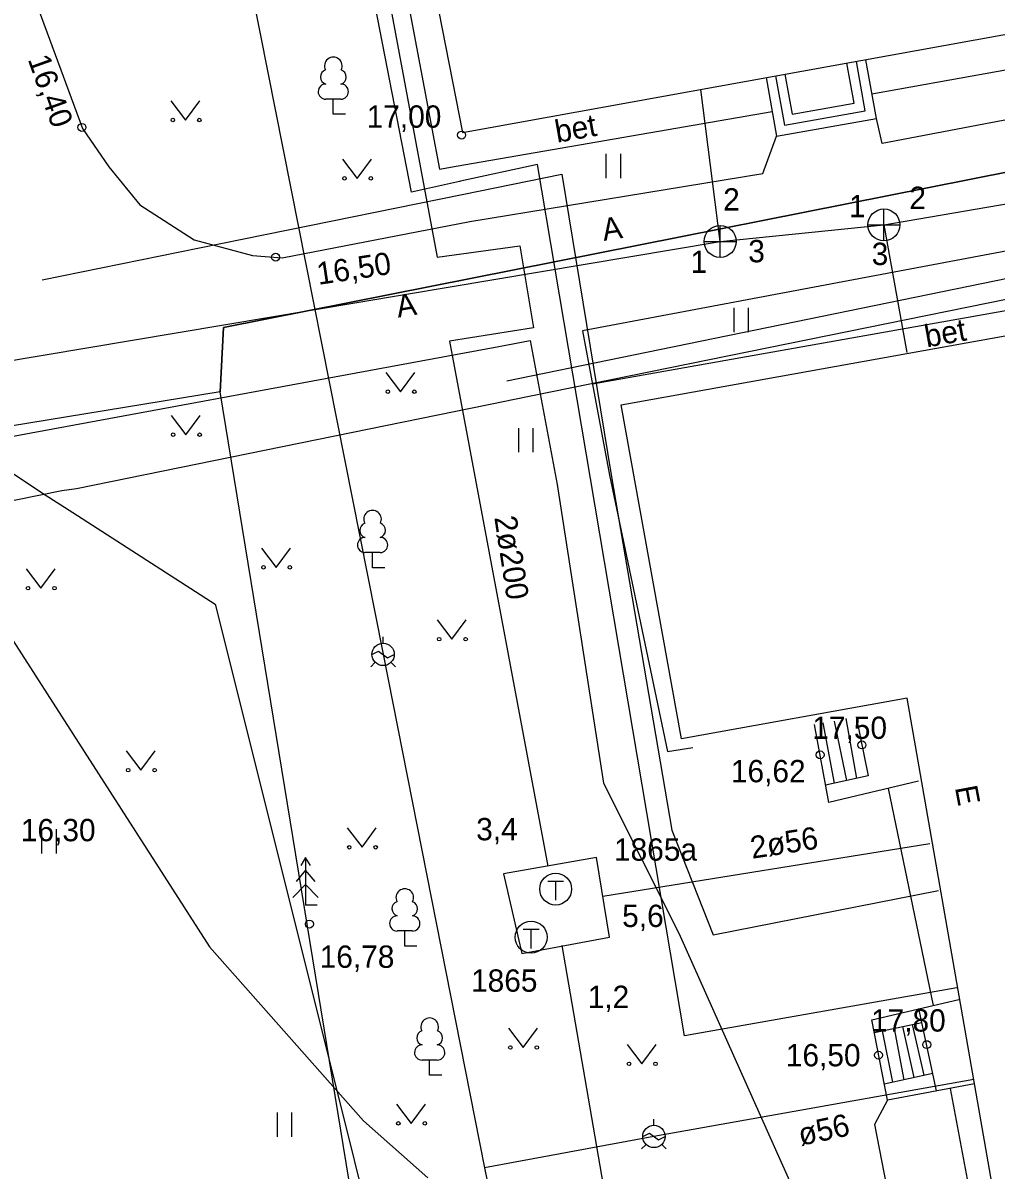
# Model space of a CAD drawing. Extents: x 713540 to 713867, y 6589774 to 6590061.
# Drawn here: x 713651.49 to 713681.99, y 6589844.3 to 6589880.28 of the extents above; entities that cross this region are included whole.
import ezdxf

# ---------------------------------------------------------------- set-up
doc = ezdxf.new("R2010")
doc.units = 0
for name, color, linetype in [('HALJASTUS', 7, 'Continuous'), ('HOONE', 7, 'Continuous'), ('HOONEDET', 7, 'Continuous'), ('KAEVU_NR', 7, 'Continuous'), ('KKAEV', 7, 'Continuous'), ('KORGUS', 7, 'Continuous'), ('KTRASS', 7, 'Continuous'), ('MPKAABEL', 7, 'Continuous'), ('PUU', 7, 'Continuous'), ('SITRASS', 7, 'Continuous'), ('TEE', 7, 'Continuous'), ('TKAEV', 7, 'Continuous'), ('TORU NR', 7, 'Continuous'), ('TTRASS', 7, 'Continuous'), ('Слой 1', 7, 'Continuous')]:
    doc.layers.add(name, color=color, linetype=linetype)

msp = doc.modelspace()

# ---------------------------------------------------------------- linework, layer by layer
at = {"layer": 'HALJASTUS'}
for p, q in [((713656.127, 6589877.837), (713656.59, 6589877.23)), ((713656.59, 6589877.23), (713657.036, 6589877.837)), ((713669.765, 6589876.171), (713669.765, 6589875.41)), ((713670.22, 6589876.171), (713670.22, 6589875.41)), ((713661.507, 6589876.007), (713661.97, 6589875.4)), ((713661.97, 6589875.4), (713662.416, 6589876.007)), ((713673.772, 6589871.343), (713673.772, 6589870.582)), ((713674.227, 6589871.343), (713674.227, 6589870.582)), ((713662.867, 6589869.317), (713663.33, 6589868.71)), ((713663.33, 6589868.71), (713663.776, 6589869.317)), ((713656.137, 6589867.967), (713656.6, 6589867.36)), ((713656.6, 6589867.36), (713657.046, 6589867.967)), ((713667.021, 6589867.571), (713667.021, 6589866.81)), ((713667.476, 6589867.571), (713667.476, 6589866.81)), ((713658.967, 6589863.807), (713659.43, 6589863.2)), ((713659.43, 6589863.2), (713659.876, 6589863.807)), ((713651.587, 6589863.157), (713652.05, 6589862.55)), ((713652.05, 6589862.55), (713652.496, 6589863.157)), ((713664.477, 6589861.557), (713664.94, 6589860.95)), ((713664.94, 6589860.95), (713665.386, 6589861.557)), ((713654.727, 6589857.447), (713655.19, 6589856.84)), ((713655.19, 6589856.84), (713655.636, 6589857.447)), ((713652.072, 6589854.985), (713652.072, 6589854.224)), ((713652.527, 6589854.985), (713652.527, 6589854.224)), ((713661.657, 6589855.027), (713662.12, 6589854.42)), ((713662.12, 6589854.42), (713662.566, 6589855.027)), ((713666.707, 6589848.747), (713667.17, 6589848.14)), ((713667.17, 6589848.14), (713667.616, 6589848.747)), ((713670.427, 6589848.237), (713670.89, 6589847.63)), ((713670.89, 6589847.63), (713671.336, 6589848.237)), ((713663.197, 6589846.367), (713663.66, 6589845.76)), ((713663.66, 6589845.76), (713664.106, 6589846.367)), ((713659.457, 6589846.102), (713659.457, 6589845.341)), ((713659.912, 6589846.102), (713659.912, 6589845.341))]:
    msp.add_line(p, q, dxfattribs=at)
for centre in [(713656.189, 6589877.23), (713657.018, 6589877.23), (713661.569, 6589875.4), (713662.398, 6589875.4), (713662.929, 6589868.71), (713663.758, 6589868.71), (713656.199, 6589867.36), (713657.028, 6589867.36), (713659.029, 6589863.2), (713659.858, 6589863.2), (713651.649, 6589862.55), (713652.478, 6589862.55), (713664.539, 6589860.95), (713665.368, 6589860.95), (713654.789, 6589856.84), (713655.618, 6589856.84), (713661.719, 6589854.42), (713662.548, 6589854.42), (713666.769, 6589848.14), (713667.598, 6589848.14), (713670.489, 6589847.63), (713671.318, 6589847.63), (713663.259, 6589845.76), (713664.088, 6589845.76)]:
    msp.add_circle(centre, 0.055, dxfattribs=at)
at = {"layer": 'HOONE'}
for p, q in [((713662.78, 6589860.82), (713662.78, 6589861.017)), ((713662.43, 6589860.468), (713662.641, 6589860.574)), ((713662.641, 6589860.574), (713662.919, 6589860.366)), ((713662.919, 6589860.366), (713663.13, 6589860.472)), ((713662.533, 6589860.223), (713662.393, 6589860.083)), ((713663.027, 6589860.223), (713663.167, 6589860.083)), ((713671.27, 6589845.7), (713671.27, 6589845.897)), ((713670.92, 6589845.348), (713671.131, 6589845.454)), ((713671.131, 6589845.454), (713671.409, 6589845.246)), ((713671.409, 6589845.246), (713671.62, 6589845.352)), ((713671.023, 6589845.103), (713670.883, 6589844.963)), ((713671.517, 6589845.103), (713671.657, 6589844.963))]:
    msp.add_line(p, q, dxfattribs=at)
for points in [[(713609.43, 6589917.22), (713616.586, 6589911.996), (713631.91, 6589900.81), (713633.77, 6589899.45), (713649.493, 6589887.937), (713658.68, 6589881.21), (713662.78, 6589860.48)], [(713663.68, 6589884.95), (713665.274, 6589876.842), (713687.525, 6589880.86), (713686.877, 6589884.477), (713685.445, 6589884.22), (713681.964, 6589903.123), (713680.143, 6589902.776), (713680.023, 6589903.404), (713671.512, 6589913.992), (713669.17, 6589916.906)], [(713674.785, 6589878.56), (713675.117, 6589876.72), (713678.244, 6589877.28), (713677.911, 6589879.124)], [(713670.244, 6589868.298), (713687.74, 6589871.45), (713693.041, 6589842.02), (713682.51, 6589840.189), (713679.207, 6589859.1), (713672.137, 6589857.822), (713670.244, 6589868.298)], [(713662.78, 6589860.48), (713665.96, 6589844.37)], [(713681.3, 6589847.14), (713671.27, 6589845.35)], [(713671.27, 6589845.35), (713665.96, 6589844.37)], [(713665.96, 6589844.37), (713667.76, 6589835.61)]]:
    msp.add_lwpolyline(points, dxfattribs=at)
for centre in [(713662.78, 6589860.47), (713671.27, 6589845.35)]:
    msp.add_circle(centre, 0.35, dxfattribs=at)
at = {"layer": 'HOONEDET'}
for p, q in [((713677.547, 6589877.765), (713677.321, 6589879.018)), ((713677.895, 6589877.522), (713677.616, 6589879.071)), ((713675.08, 6589878.613), (713675.359, 6589877.068)), ((713675.375, 6589878.666), (713675.601, 6589877.416)), ((713675.359, 6589877.068), (713677.895, 6589877.522)), ((713675.601, 6589877.416), (713677.547, 6589877.765))]:
    msp.add_line(p, q, dxfattribs=at)
for points in [[(713662.63, 6589885.9), (713664.55, 6589875.69), (713665.069, 6589875.787), (713674.977, 6589877.494)], [(713677.63, 6589856.58), (713677.3, 6589858.46)], [(713677.61, 6589858.51), (713677.99, 6589856.66)], [(713676.75, 6589855.82), (713676.3, 6589858.27)], [(713676.93, 6589856.43), (713676.57, 6589858.32)], [(713676.92, 6589858.38), (713677.31, 6589856.51)], [(713677.99, 6589856.66), (713676.65, 6589856.37)], [(713679.56, 6589856.49), (713676.75, 6589855.82)], [(713678.61, 6589856.26), (713680.02, 6589849.46)], [(713678.1, 6589849.01), (713680.83, 6589849.65)], [(713680.13, 6589846.78), (713679.57, 6589849.36)], [(713678.59, 6589846.49), (713678.1, 6589849.01)], [(713678.18, 6589848.61), (713679.67, 6589848.92)], [(713678.8, 6589848.74), (713679.1, 6589847.13)], [(713679.43, 6589847.2), (713679.07, 6589848.8)], [(713679.37, 6589848.86), (713679.73, 6589847.27)], [(713678.76, 6589847.05), (713678.44, 6589848.66)], [(713680.01, 6589847.33), (713678.49, 6589846.99)], [(713681.32, 6589847), (713678.59, 6589846.49)], [(713681.98, 6589839.324), (713680.57, 6589846.86)]]:
    msp.add_lwpolyline(points, dxfattribs=at)
at = {"layer": 'KKAEV'}
for p, q in [((713678.48, 6589873.442), (713678.48, 6589874.442)), ((713673.346, 6589872.923), (713673.346, 6589873.923)), ((713677.98, 6589873.942), (713678.98, 6589873.942)), ((713672.846, 6589873.423), (713673.846, 6589873.423))]:
    msp.add_line(p, q, dxfattribs=at)
for centre in [(713678.48, 6589873.942), (713673.346, 6589873.423)]:
    msp.add_circle(centre, 0.5, dxfattribs=at)
at = {"layer": 'KORGUS'}
for centre in [(713653.34, 6589877), (713665.24, 6589876.76), (713659.41, 6589872.93), (713677.79, 6589857.63), (713676.48, 6589857.32), (713660.47, 6589852.01), (713678.31, 6589847.9), (713679.82, 6589848.23)]:
    msp.add_circle(centre, 0.125, dxfattribs=at)
at = {"layer": 'KTRASS'}
for p, q in [((713673.346, 6589873.423), (713672.74, 6589878.19)), ((713678.48, 6589873.942), (713689.316, 6589875.817)), ((713673.346, 6589873.423), (713678.48, 6589873.942)), ((713678.48, 6589873.942), (713679.2, 6589869.935)), ((713635.861, 6589867.116), (713673.346, 6589873.423))]:
    msp.add_line(p, q, dxfattribs=at)
at = {"layer": 'MPKAABEL'}
for points in [[(713621.405, 6589921.156), (713617.009, 6589909.766), (713616.379, 6589906.228), (713617.893, 6589905.104), (713618.264, 6589904.829), (713628.654, 6589899.391), (713631.248, 6589897.024), (713632.991, 6589885.086), (713637.163, 6589875.703), (713640.145, 6589871.993), (713646.211, 6589866.173), (713649.924, 6589862.847), (713657.342, 6589851.294), (713662.171, 6589845.836), (713664.179, 6589844.049)], [(713657.03, 6589873.22), (713665.261, 6589874.895), (713668.38, 6589875.53), (713669.931, 6589866.101), (713671.83, 6589854.96), (713673.13, 6589851.67), (713680.19, 6589853.07)], [(713733.391, 6589792.128), (713732.429, 6589795.958), (713729.329, 6589801.34), (713725.485, 6589806.569), (713715.308, 6589813.781), (713706.433, 6589812.173), (713706.056, 6589818.501), (713702.321, 6589837.617), (713696.514, 6589869.947), (713694.084, 6589874.558), (713687.448, 6589873.302), (713670.227, 6589869.773), (713666.658, 6589869.039)], [(713652.09, 6589872.218), (713657.03, 6589873.22)]]:
    msp.add_lwpolyline(points, dxfattribs=at)
at = {"layer": 'PUU'}
for p, q in [((713661.46, 6589877.885), (713660.98, 6589877.885)), ((713661.22, 6589877.41), (713661.22, 6589877.885)), ((713661.6, 6589877.41), (713661.22, 6589877.41)), ((713662.69, 6589863.665), (713662.21, 6589863.665)), ((713662.45, 6589863.19), (713662.45, 6589863.665)), ((713662.83, 6589863.19), (713662.45, 6589863.19)), ((713660.35, 6589854.1), (713660.2, 6589853.85)), ((713660.5, 6589853.85), (713660.35, 6589854.1)), ((713660.35, 6589854.1), (713660.35, 6589852.6)), ((713660.35, 6589853.7), (713660.05, 6589853.35)), ((713660.65, 6589853.35), (713660.35, 6589853.7)), ((713660.35, 6589853.25), (713659.95, 6589852.85)), ((713660.75, 6589852.85), (713660.35, 6589853.25)), ((713660.71, 6589852.6), (713660.35, 6589852.6)), ((713663.7, 6589851.795), (713663.22, 6589851.795)), ((713663.46, 6589851.32), (713663.46, 6589851.795)), ((713663.84, 6589851.32), (713663.46, 6589851.32)), ((713664.48, 6589847.745), (713664, 6589847.745)), ((713664.24, 6589847.27), (713664.24, 6589847.745)), ((713664.62, 6589847.27), (713664.24, 6589847.27))]:
    msp.add_line(p, q, dxfattribs=at)
for centre, radius, start, end in [((713661.22, 6589878.93), 0.277, 332.5799, 207.4201), ((713661.05, 6589878.583), 0.233, 109.0217, 253.1415), ((713661.39, 6589878.583), 0.233, 286.8508, 70.9859), ((713660.983, 6589878.122), 0.238, 90.0016, 269.3953), ((713661.457, 6589878.122), 0.238, 270.6047, 89.9984), ((713662.45, 6589864.71), 0.277, 332.5799, 207.4201), ((713662.28, 6589864.363), 0.233, 109.0217, 253.1415), ((713662.62, 6589864.363), 0.233, 286.8508, 70.9859), ((713662.213, 6589863.902), 0.238, 90.0016, 269.3953), ((713662.687, 6589863.902), 0.238, 270.6047, 89.9984), ((713663.46, 6589852.84), 0.277, 332.5799, 207.4201), ((713663.29, 6589852.493), 0.233, 109.0217, 253.1415), ((713663.63, 6589852.493), 0.233, 286.8508, 70.9859), ((713663.223, 6589852.032), 0.238, 90.0016, 269.3953), ((713663.697, 6589852.032), 0.238, 270.6047, 89.9984), ((713664.24, 6589848.79), 0.277, 332.5799, 207.4201), ((713664.07, 6589848.443), 0.233, 109.0217, 253.1415), ((713664.41, 6589848.443), 0.233, 286.8508, 70.9859), ((713664.003, 6589847.982), 0.238, 90.0016, 269.3953), ((713664.477, 6589847.982), 0.238, 270.6047, 89.9984)]:
    msp.add_arc(centre, radius, start, end, dxfattribs=at)
at = {"layer": 'SITRASS'}
for points in [[(713680.76, 6589850.01), (713672.23, 6589848.51), (713669.283, 6589865.987), (713667.62, 6589875.84), (713665.21, 6589875.309), (713665.174, 6589875.301), (713663.67, 6589874.97), (713661.62, 6589885.51), (713653.61, 6589896.45), (713649.76, 6589901.81), (713649.429, 6589901.945), (713648.305, 6589902.402), (713638.16, 6589906.53), (713639.91, 6589911.24), (713638.2, 6589911.92), (713614.722, 6589921.827), (713596.94, 6589929.45), (713589.631, 6589932.637), (713589.097, 6589932.87), (713558.329, 6589946.285), (713549.9, 6589949.96), (713539.965, 6589954.262)], [(713622.526, 6589942.802), (713625.02, 6589914.21), (713630.01, 6589903.07), (713639.36, 6589886.76), (713642.3, 6589872.04), (713652.19, 6589865.47), (713653.052, 6589864.917), (713657.52, 6589862.05), (713661.076, 6589847.8), (713664.28, 6589834.96), (713666.33, 6589831.93), (713670.966, 6589832.394), (713671.39, 6589832.436), (713687.742, 6589834.073), (713694.81, 6589834.78), (713711.155, 6589837.134), (713711.376, 6589837.166), (713715.85, 6589837.81)], [(713615.75, 6589870.91), (713621.3, 6589860.3), (713625.233, 6589860.869), (713625.227, 6589860.885), (713640.96, 6589863.23), (713652.708, 6589865.606), (713653.172, 6589865.67), (713666.653, 6589868.422), (713666.793, 6589868.454), (713693.51, 6589873.89), (713696.19, 6589872.18), (713705.63, 6589819.79), (713706.98, 6589814.25), (713714.585, 6589815.353), (713715.248, 6589815.449), (713720.22, 6589816.17), (713721.73, 6589808.13), (713722.95, 6589800.79), (713723.002, 6589800.484), (713723.148, 6589799.687), (713725.92, 6589783.295)]]:
    msp.add_lwpolyline(points, dxfattribs=at)
at = {"layer": 'TEE'}
for points in [[(713664.5, 6589899), (713660.15, 6589895.36), (713655.26, 6589891.1), (713651.6, 6589887.92), (713650.82, 6589886.76), (713650.59, 6589885.31), (713650.67, 6589884.22), (713653.36, 6589876.96), (713654.18, 6589875.76), (713655.15, 6589874.57), (713656.86, 6589873.47), (713658.69, 6589872.98), (713659.62, 6589872.91), (713665.5, 6589874.051), (713674.688, 6589875.556), (713675.117, 6589876.72)], [(713688.891, 6589881.119), (713686.945, 6589878.115), (713678.427, 6589876.495), (713678.244, 6589877.28)], [(713678.104, 6589878.054), (713688.062, 6589879.839)], [(713689.956, 6589874.556), (713669.026, 6589870.621), (713669.876, 6589866.091), (713671.7, 6589857.42), (713672.49, 6589857.55)], [(713693.906, 6589841.364), (713688.181, 6589872.289), (713669.34, 6589868.95)], [(713604.7, 6589841.34), (713603.88, 6589839.2), (713609.91, 6589836.82), (713613.97, 6589847.02), (713617.324, 6589854.463), (713620.034, 6589860.662), (713622.012, 6589862.139), (713624.588, 6589862.589), (713636.035, 6589864.696), (713648.598, 6589866.836), (713651.744, 6589867.418), (713666.405, 6589870.131), (713667.395, 6589870.314), (713668.241, 6589865.803), (713669.69, 6589856.43), (713672.05, 6589851.73), (713677.154, 6589840.312), (713677.401, 6589839.977), (713681.17, 6589837.189), (713694.749, 6589839.642)], [(713648.598, 6589866.836), (713651.744, 6589867.418), (713666.405, 6589870.131), (713667.395, 6589870.314), (713668.241, 6589865.803), (713669.69, 6589856.43), (713672.05, 6589851.73), (713677.154, 6589840.312), (713677.401, 6589839.977), (713681.17, 6589837.189), (713694.749, 6589839.642)], [(713678.59, 6589846.49), (713678.18, 6589845.73), (713678.852, 6589842.282), (713678.998, 6589841.866), (713681.686, 6589839.274), (713693.906, 6589841.364)]]:
    msp.add_lwpolyline(points, dxfattribs=at)
at = {"layer": 'TKAEV'}
for p, q in [((713667.94, 6589853.36), (713668.44, 6589853.36)), ((713668.19, 6589852.76), (713668.19, 6589853.36)), ((713667.17, 6589851.85), (713667.67, 6589851.85)), ((713667.42, 6589851.25), (713667.42, 6589851.85))]:
    msp.add_line(p, q, dxfattribs=at)
for centre in [(713668.19, 6589853.11), (713667.42, 6589851.6)]:
    msp.add_circle(centre, 0.5, dxfattribs=at)
at = {"layer": 'TTRASS'}
for points in [[(713661.46, 6589889.14), (713664.48, 6589872.93), (713667.07, 6589873.28), (713667.499, 6589870.716), (713664.86, 6589870.29), (713667.94, 6589853.83)], [(713679.92, 6589854.53), (713669.67, 6589852.88)], [(713667.13, 6589851.09), (713669.88, 6589851.6), (713669.47, 6589854.1), (713666.55, 6589853.59), (713667.13, 6589851.09)], [(713668.38, 6589851.34), (713670.97, 6589836.31), (713680.94, 6589838.27), (713684.857, 6589814.536)]]:
    msp.add_lwpolyline(points, dxfattribs=at)
at = {"layer": 'Слой 1'}
for points in [[(713682.51, 6589917.77), (713690.33, 6589877.18), (713657.78, 6589870.72), (713657.67, 6589868.71), (713640.88, 6589865.96), (713635.67, 6589892.95), (713631.47, 6589895.07), (713633.95, 6589902.38), (713645.78, 6589933.24)], [(713697.06, 6589838.44), (713663.74, 6589831.54), (713657.67, 6589868.71), (713657.78, 6589870.72), (713690.33, 6589877.18)]]:
    msp.add_lwpolyline(points, close=True, dxfattribs=at)

# ---------------------------------------------------------------- texts
at = {"layer": 'HOONE'}
msp.add_text('E', height=0.7, rotation=280.6197, dxfattribs=at).set_placement((713680.704, 6589856.297))
at = {"layer": 'HOONEDET'}
for rotation, p in [(9.9988, (713668.233, 6589876.516)), (10.2119, (713679.821, 6589870.095))]:
    msp.add_text('bet', height=0.7, rotation=rotation, dxfattribs=at).set_placement(p)
at = {"layer": 'KAEVU_NR'}
for s, p in [('1865a', (713670.018, 6589854)), ('1865', (713665.537, 6589849.89))]:
    msp.add_text(s, height=0.7, dxfattribs=at).set_placement(p)
at = {"layer": 'KORGUS'}
for s, rotation, p in [('16,40', 289.6358, (713651.635, 6589879.138)), ('16,50', 8.5418, (713660.754, 6589872.059))]:
    msp.add_text(s, height=0.7, rotation=rotation, dxfattribs=at).set_placement(p)
for s, p in [('17,00', (713662.265, 6589876.99)), ('17,50', (713676.235, 6589857.82)), ('16,62', (713673.683, 6589856.46)), ('16,30', (713651.425, 6589854.61)), ('16,78', (713660.792, 6589850.64)), ('17,80', (713678.075, 6589848.64)), ('16,50', (713675.405, 6589847.55))]:
    msp.add_text(s, height=0.7, dxfattribs=at).set_placement(p)
at = {"layer": 'TEE'}
for rotation, p in [(8.9166, (713669.7, 6589873.438)), (9.1438, (713663.249, 6589871.032))]:
    msp.add_text('A', height=0.7, rotation=rotation, dxfattribs=at).set_placement(p)
at = {"layer": 'TORU NR'}
for s, p in [('2', (713673.44, 6589874.391)), ('2', (713679.276, 6589874.44)), ('1', (713677.384, 6589874.182)), ('3', (713674.226, 6589872.769)), ('3', (713678.096, 6589872.683)), ('1', (713672.42, 6589872.438)), ('3,4', (713665.699, 6589854.64)), ('5,6', (713670.274, 6589851.92)), ('1,2', (713669.194, 6589849.38))]:
    msp.add_text(s, height=0.7, dxfattribs=at).set_placement(p)
for s, rotation, p in [('2ø200', 278.6913, (713666.265, 6589864.768)), ('2ø56', 8.8418, (713674.348, 6589854.058)), ('ø56', 12.0948, (713675.876, 6589845.055))]:
    msp.add_text(s, height=0.7, rotation=rotation, dxfattribs=at).set_placement(p)

doc.saveas('drawing.dxf')
